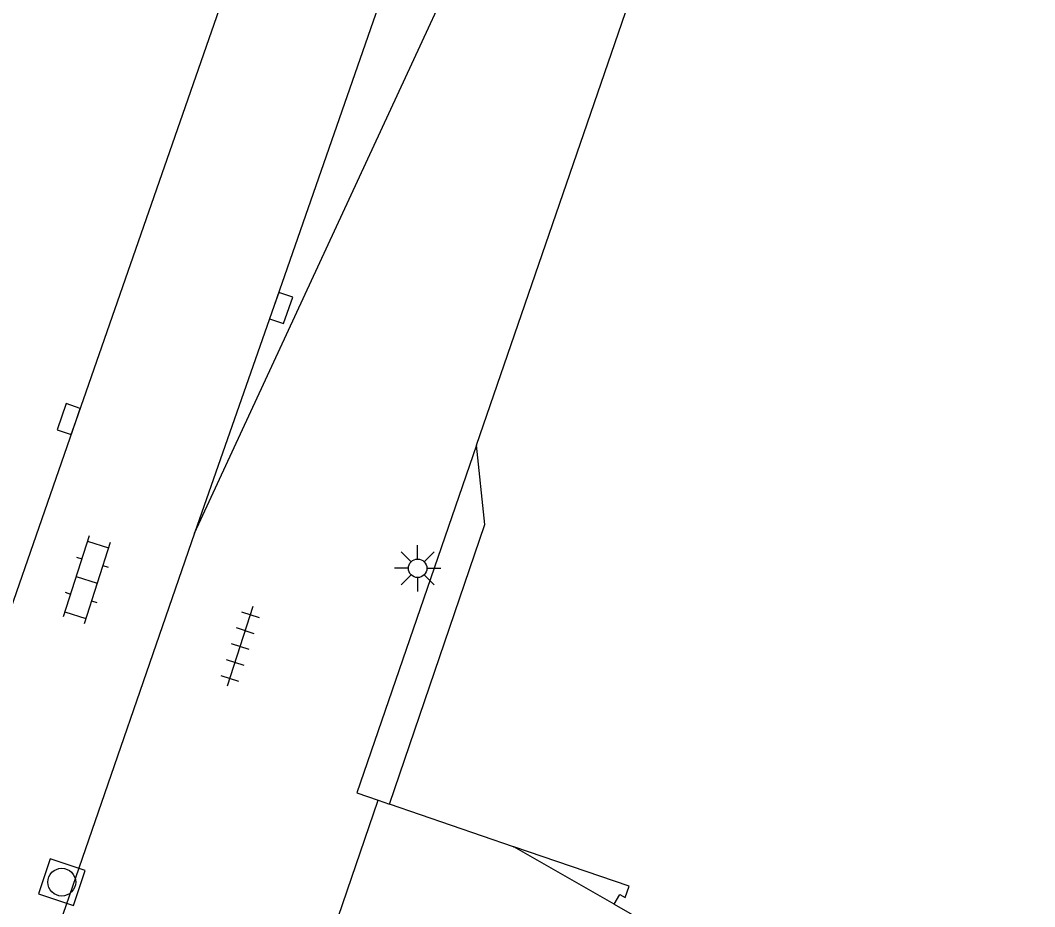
# Model space of a CAD drawing. Extents: x 132999 to 136000, y 398499 to 400501.
# Drawn here: x 133930.16 to 133957.5, y 399398.56 to 399422.46 of the extents above; entities that cross this region are included whole.
import ezdxf

# ---------------------------------------------------------------- set-up
doc = ezdxf.new("R2010")
doc.units = 0
for name, color, linetype in [('gg-bbg-hoofdgebouw', 7, 'Continuous'), ('gg-bbg-onder overbouw', 7, 'Continuous'), ('gg-bbg-pand overbouw', 7, 'Continuous'), ('gg-knt-verharding', 7, 'Continuous'), ('gg-knt-verharding nz', 7, 'Continuous'), ('gt-symb-klinker verharding', 7, 'Continuous'), ('gt-symb-kolk', 7, 'Continuous'), ('gt-symb-lichtmast', 7, 'Continuous'), ('gt-symb-rioolschacht', 7, 'Continuous'), ('gt-symb-tegel verharding', 7, 'Continuous')]:
    doc.layers.add(name, color=color, linetype=linetype)

# ---------------------------------------------------------------- blocks, each defined once
blk = doc.blocks.new('gt0-LMAST')
at = {"layer": 'gt-symb-lichtmast'}
for p, q in [((-0.005, 0.246), (-0.005, 0.621)), ((-0.182, 0.173), (-0.447, 0.438)), ((0.172, 0.173), (0.437, 0.438)), ((-0.255, -0.004), (-0.63, -0.004)), ((-0.182, -0.181), (-0.447, -0.446)), ((-0.005, -0.254), (-0.005, -0.629)), ((0.437, -0.446), (0.172, -0.181)), ((0.245, -0.004), (0.62, -0.004))]:
    blk.add_line(p, q, dxfattribs=at)
blk.add_circle((-0.005, -0.004), 0.25, dxfattribs=at)
blk = doc.blocks.new('gt0-TEG1')
at = {"layer": 'gt-symb-tegel verharding'}
for p, q in [((-1.125, 0), (1.125, 0)), ((-0.9, -0.25), (-0.9, 0.25)), ((-0.45, -0.25), (-0.45, 0.25)), ((0, -0.25), (0, 0.25)), ((0.45, -0.25), (0.45, 0.25)), ((0.9, -0.25), (0.9, 0.25))]:
    blk.add_line(p, q, dxfattribs=at)
blk = doc.blocks.new('gt0-KOLK')
at = {"layer": 'gt-symb-kolk'}
blk.add_lwpolyline([(0, 0), (0.375, 0), (0.375, 0.4), (-0.375, 0.4), (-0.375, 0), (0, 0)], dxfattribs=at)
blk = doc.blocks.new('gt0-RS')
at = {"layer": 'gt-symb-rioolschacht'}
blk.add_lwpolyline([(-0.5, -0.5), (0.5, -0.5), (0.5, 0.5), (-0.5, 0.5)], close=True, dxfattribs=at)
blk.add_circle((0, 0), 0.375, dxfattribs=at)
blk = doc.blocks.new('gt0-KL1')
at = {"layer": 'gt-symb-klinker verharding'}
for p, q in [((-1.15, 0.3), (1.15, 0.3)), ((-1, -0.3), (-1, 0.3)), ((-0.5, 0.3), (-0.5, 0.45)), ((0, -0.3), (0, 0.3)), ((0.5, 0.3), (0.5, 0.45)), ((1, -0.3), (1, 0.3)), ((-1.15, -0.3), (1.15, -0.3)), ((-0.5, -0.45), (-0.5, -0.3)), ((0.5, -0.45), (0.5, -0.3))]:
    blk.add_line(p, q, dxfattribs=at)

msp = doc.modelspace()

# ---------------------------------------------------------------- linework, layer by layer
at = {"layer": 'gg-bbg-hoofdgebouw'}
for p, q in [((133943.457, 399400.177), (133940.116, 399401.321)), ((133943.457, 399400.177), (133943.46, 399400.175)), ((133946.173, 399398.626), (133947.855, 399397.666))]:
    msp.add_line(p, q, dxfattribs=at)
msp.add_lwpolyline([(133942.455, 399410.998), (133951.511, 399437.313), (133953.674, 399445.61), (133955.847, 399453.928), (133957.504, 399458.114)], dxfattribs=at)
at = {"layer": 'gg-bbg-onder overbouw'}
for points in [[(133940.116, 399401.321), (133942.68, 399408.865), (133942.455, 399410.998)], [(133946.173, 399398.626), (133946.32, 399398.888), (133946.468, 399398.805), (133946.572, 399399.109), (133943.46, 399400.175)]]:
    msp.add_lwpolyline(points, dxfattribs=at)
at = {"layer": 'gg-bbg-pand overbouw'}
for p, q in [((133939.807, 399401.427), (133940.116, 399401.321)), ((133946.173, 399398.626), (133943.46, 399400.175))]:
    msp.add_line(p, q, dxfattribs=at)
msp.add_lwpolyline([(133942.455, 399410.998), (133939.23, 399401.625), (133939.807, 399401.427)], dxfattribs=at)
at = {"layer": 'gg-knt-verharding'}
for p, q in [((133934.854, 399408.63), (133931.309, 399398.35)), ((133938.321, 399397.096), (133939.807, 399401.427))]:
    msp.add_line(p, q, dxfattribs=at)
msp.add_lwpolyline([(133934.854, 399408.63), (133947.697, 399436.37), (133955.486, 399458.808)], dxfattribs=at)
at = {"layer": 'gg-knt-verharding nz'}
for points in [[(133906.341, 399338.692), (133931.655, 399411.64), (133949.327, 399462.424)], [(133953.132, 399461.1), (133937.004, 399414.765), (133934.854, 399408.63)]]:
    msp.add_lwpolyline(points, dxfattribs=at)

# ---------------------------------------------------------------- block references
at = {"layer": 'gt-symb-klinker verharding', "rotation": -107.8188889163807}
msp.add_blockref('gt0-KL1', (133931.951, 399407.373), dxfattribs=at)
at = {"layer": 'gt-symb-kolk'}
for p, rotation in [((133937.004, 399414.765), -109.1929270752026), ((133931.655, 399411.64), 70.88362875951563)]:
    msp.add_blockref('gt0-KOLK', p, dxfattribs=dict(at, rotation=rotation))
at = {"layer": 'gt-symb-lichtmast'}
msp.add_blockref('gt0-LMAST', (133940.876, 399407.686), dxfattribs=at)
at = {"layer": 'gt-symb-rioolschacht', "rotation": -18.366043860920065}
msp.add_blockref('gt0-RS', (133931.28, 399399.221), dxfattribs=at)
at = {"layer": 'gt-symb-tegel verharding', "rotation": -107.81888891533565}
msp.add_blockref('gt0-TEG1', (133936.083, 399405.577), dxfattribs=at)

doc.saveas('drawing.dxf')
